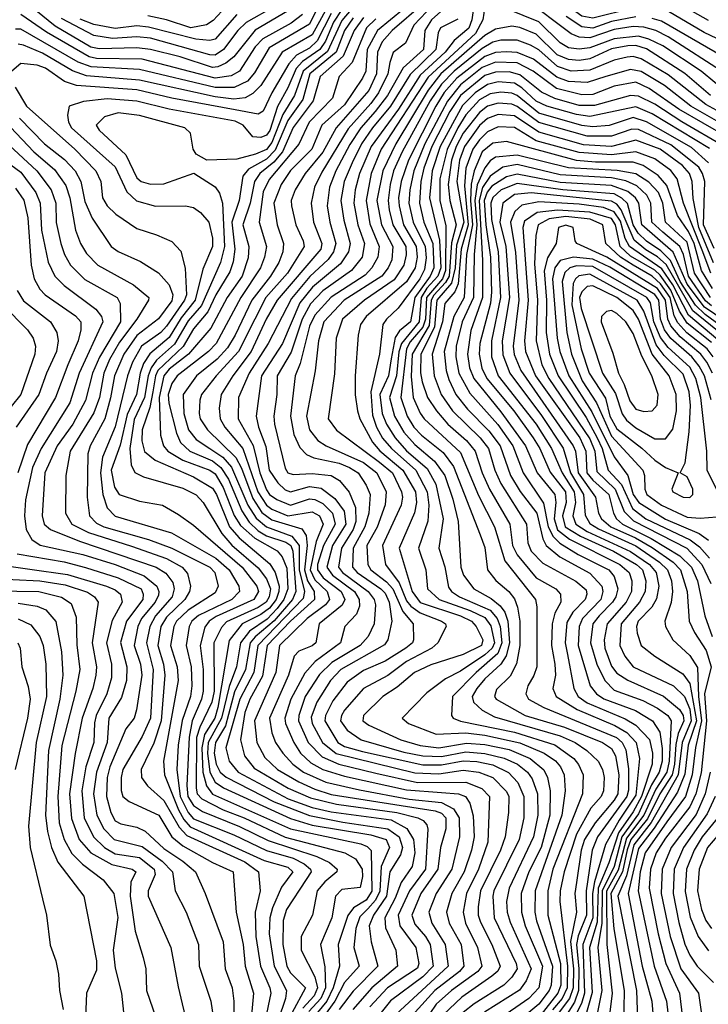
# Model space of a CAD drawing. Extents: x 501367 to 657802, y 482273 to 547541.
# Tile 363 of 656: x 611140 to 613694, y 485404 to 489056. Entities that reach past the tile are written whole.
import ezdxf

# ---------------------------------------------------------------- set-up
doc = ezdxf.new("R2010")
doc.units = 0

msp = doc.modelspace()

# ---------------------------------------------------------------- linework, layer by layer
at = {"layer": '0CON20XD'}
for points in [[(613775, 488962.6), (613678.5, 489008.5), (613545.9, 489085.9), (613499, 489099), (613415, 489098.2), (613265, 489060.9), (613225, 489069), (613188.5, 489095), (613154.1, 489135), (613144.7, 489215), (613133, 489235), (613055, 489300.5), (612975, 489318.1), (612905, 489287.3), (612855, 489254.2), (612761.9, 489155), (612724.3, 489105.7), (612667.7, 489055), (612642.5, 489015), (612637.2, 488945), (612562.3, 488877.7), (612503.8, 488775), (612458.5, 488715)], [(612300.7, 489215), (612215, 489039.4), (612065, 488950.9), (612010.9, 488859.1), (611985, 488828.3), (611935.9, 488804.1), (611865, 488803.6), (611585, 488870.7), (611405, 488880.9), (611357.9, 488897.9), (611145, 489020.1), (611125, 489021)], [(612790, 489235), (612602.4, 489035), (612570.9, 488969.1), (612525, 488934.6), (612513.1, 488896.9), (612505.3, 488855), (612470.5, 488785), (612442.6, 488745), (612359, 488651), (612260.3, 488490.3), (612234, 488435), (612220.8, 488375), (612229.5, 488305), (612261.2, 488225), (612256.5, 488205), (612095.4, 488015), (612054.9, 487945.1), (611998.2, 487825), (611931.2, 487735), (611887.8, 487665), (611880.2, 487615), (611883.8, 487575), (611901, 487545), (611967.4, 487465), (612023.8, 487305), (612055, 487254.7), (612075, 487240.3), (612135, 487215.5), (612225, 487230.3), (612251.6, 487215), (612265.4, 487185), (612239.7, 487120.3), (612217.7, 487015), (612235, 486978), (612280.5, 486935), (612289.4, 486905), (612274, 486886), (612206.2, 486835), (612104.2, 486735), (612089.9, 486635), (612011.7, 486455), (612019.7, 486375), (612049.3, 486319.3), (612096.5, 486275), (612175, 486229.3)], [(612314.9, 489165.1), (612225, 489000.1), (612113.9, 488935), (612035, 488811.6), (612005, 488781.7), (611976.4, 488766.4), (611935, 488760.9), (611865, 488769.1), (611585, 488831.8), (611387.7, 488847.7), (611336.3, 488866.3), (611225, 488931.2), (611155, 488960.8), (611135, 488964.9)], [(612404.7, 489135), (612335, 489052.3), (612281.8, 488938.2), (612191, 488865), (612159.9, 488775), (612116.5, 488703.5), (612075, 488600.4), (612055, 488574.7), (612015, 488557.2), (611945, 488538.4), (611834.4, 488534.4), (611795, 488556.7), (611784.3, 488575), (611774.2, 488635), (611752.5, 488655), (611585, 488700.1), (611505, 488710.3), (611455, 488695.2), (611424.2, 488665), (611435, 488646.5), (611534.6, 488554.6), (611575, 488469.1), (611590.4, 488455), (611625, 488446), (611675, 488447), (611786.5, 488486.5), (611865, 488436.2), (611881.8, 488411.8), (611892.4, 488375), (611900.4, 488215), (611885.6, 488155), (611814, 487996), (611765, 487938.4), (611715, 487852.3), (611647.4, 487792.6), (611627.7, 487765), (611616.4, 487735), (611603.6, 487655), (611565, 487573.1), (611549.4, 487465), (611554.1, 487404.1), (611566.8, 487376.8), (611600.1, 487360.1), (611745, 487318.3), (611795, 487293.9), (611820.2, 487265), (611889.5, 487149.5), (611927.3, 487107.3), (612025, 487022.3), (612055, 486982.1), (612070.8, 486945), (612066, 486915), (612054.2, 486895), (612025, 486875.9), (611907.6, 486822.4), (611888.3, 486801.7), (611860.5, 486745), (611861, 486565), (611852.6, 486525), (611808.2, 486431.8), (611796.6, 486393.4), (611795.3, 486205.3), (611798.6, 486185), (611815.6, 486165.6), (611895.4, 486124.6), (611973, 486095), (612125, 486024.2), (612345.5, 485965.5), (612385, 485942.9), (612410.8, 485905), (612411.8, 485878.2), (612402.7, 485837.3), (612335, 485829.4), (612311.9, 485805), (612298.1, 485725), (612255.9, 485625), (612272.2, 485542.2), (612274.6, 485465), (612257.1, 485425), (612212.3, 485377.7)], [(612612.1, 489135), (612467.1, 489015), (612429, 488945), (612424.3, 488865), (612411.2, 488838.8), (612345, 488739.8), (612261.1, 488665), (612224.3, 488575), (612145, 488496.8), (612109.7, 488445), (612083.3, 488375), (612095.4, 488295.4), (612118.9, 488225), (612115.8, 488195), (612100.9, 488155), (612070.7, 488105), (612001.4, 488015), (611939.8, 487885), (611911.2, 487838.8), (611872.8, 487797.2), (611795.9, 487735), (611747, 487665), (611749.3, 487595), (611766.7, 487535), (611795, 487498.4), (611844.9, 487464.9)], [(613756, 488856), (613545, 488991.9), (613499.5, 489015), (613455, 489027.5), (613415, 489030.6), (613345, 489018.7), (613255, 488987.8), (613215, 488990.4), (613185, 489003), (613010.9, 489135)], [(612155, 489100), (612013.4, 489016.6), (611935, 488918.5), (611905, 488894.3), (611875, 488880.5), (611855, 488878.5), (611735, 488918), (611624.9, 488945.1), (611575, 488951.3), (611435, 488947.7), (611404.3, 488954.3), (611272.1, 489032.1), (611155, 489126.9)], [(612085.6, 489105), (611979.7, 489045), (611949, 489015), (611896.7, 488945), (611865, 488924.2), (611845, 488925.1), (611625, 488986.7), (611575, 488991.8), (611485, 488986.4), (611415, 488996.7), (611295, 489059.6)], [(611906, 489104), (611857.7, 489052.3), (611832.8, 489037.2), (611775, 489025.3), (611685, 489055.5), (611615, 489070.3)], [(612636, 489114), (612521.3, 489015), (612485, 488973), (612467.4, 488935), (612463.7, 488855), (612435, 488793.4), (612313.5, 488655), (612265, 488564.5), (612198.8, 488485), (612161.6, 488425), (612147.5, 488385), (612148.5, 488365), (612164.4, 488295), (612192.1, 488235), (612194.8, 488215), (612133.5, 488115), (612053.3, 488025), (612011.9, 487945), (611952.3, 487825), (611869.4, 487735), (611814.8, 487665), (611807.8, 487645), (611805.6, 487595), (611809.6, 487575), (611836.7, 487535), (611942.3, 487432.3), (611962.8, 487392.8), (612005, 487279.5), (612038.1, 487228.1), (612075, 487200.6), (612186.7, 487166.7), (612202.1, 487142.1), (612205.9, 487105), (612197, 487015), (612208.1, 486975), (612232.1, 486935), (612233.4, 486905), (612145, 486825.3), (612058.5, 486735), (612040.6, 486620.6), (611994.2, 486535), (611975, 486486.4), (611958.9, 486385), (611974.1, 486325), (612009.4, 486279.4), (612135.6, 486205), (612219.2, 486169.2), (612315, 486145.6), (612539.3, 486115), (612616.9, 486095), (612636.7, 486085), (612649.5, 486069.5), (612654, 486054), (612645.6, 485905), (612586, 485825), (612543.9, 485735), (612550.3, 485695), (612609.7, 485615), (612619.9, 485555), (612615, 485538.3), (612504.6, 485465.4), (612438.6, 485395)], [(612827.2, 489125), (612817.3, 489055), (612805.3, 489024.7), (612751.5, 488978.5), (612718.4, 488935), (612625, 488849.4), (612545, 488723.6), (612444.2, 488585), (612399.9, 488485), (612383.9, 488425), (612379.1, 488375), (612393.7, 488295), (612419.3, 488225), (612410.2, 488175), (612370.3, 488125), (612265, 488049.5), (612218.7, 488001.3), (612187.8, 487945), (612147.4, 487822.6), (612095.2, 487735), (612093.9, 487665), (612083, 487585), (612085.5, 487555), (612125, 487392.7), (612135.1, 487375.1), (612155, 487368.3)], [(612865.3, 489105), (612857.6, 489055), (612830.7, 489005), (612655, 488842.4), (612481.3, 488575), (612443.1, 488485), (612424.7, 488385), (612438.2, 488298.2), (612473.6, 488215), (612468.6, 488175), (612446.1, 488135), (612421.3, 488108.7), (612295, 488026.7), (612235, 487960.3), (612215, 487919.3), (612180, 487780.1), (612162.3, 487735), (612144.8, 487585), (612157.2, 487517.2), (612179, 487469), (612203.5, 487443.5), (612230.5, 487430.5), (612325, 487410.7), (612363.5, 487395), (612395.2, 487375), (612425, 487329.3), (612439.4, 487295), (612434.6, 487225), (612420.1, 487175), (612376.7, 487095), (612374.6, 487025), (612392.2, 487005), (612480.1, 486945), (612495, 486929), (612509.9, 486895), (612519.8, 486825), (612505.7, 486755), (612493, 486737), (612330.7, 486645), (612292.5, 486605), (612242.2, 486525), (612221.7, 486468.3), (612225.1, 486445.1), (612263, 486375), (612314, 486334), (612605, 486262), (612695, 486258.4), (612785, 486271.9), (612842.5, 486265), (612894.7, 486244.7), (612945, 486193.7), (612953.9, 486175), (612953.4, 486115), (612940.1, 486025), (612922.9, 485975), (612849.4, 485825), (612840.4, 485765), (612840.8, 485735), (612848.8, 485708.8), (612891.5, 485625), (612922.2, 485545), (612913.2, 485526.8), (612891.6, 485508.4), (612779.6, 485430.4), (612711, 485365)], [(613819.1, 488739.1), (613667, 488865), (613525, 488958.2), (613473.7, 488983.7), (613435, 488994.5), (613345, 488985.3), (613255, 488950.8), (613215, 488946.8), (613175, 488951.6), (613145, 488969.8), (613065, 489047.9), (612949.2, 489095), (612905.4, 489125.4)], [(613695, 489052.2), (613584.3, 489114.3)], [(612295, 489078.1), (612243, 488977), (612215, 488949.5), (612166.5, 488923.5), (612138.1, 488891.9), (612075.6, 488785), (612043.5, 488716.5), (612025, 488704.7), (611938.9, 488721.1), (611705, 488764.3), (611575, 488795.5), (611351.5, 488811.5), (611306.8, 488826.8), (611235.7, 488875.7), (611205, 488886.5), (611145, 488892.7), (611111.5, 488865)], [(612188.5, 489075), (612146.9, 489043.1), (612041.4, 488985), (612013.8, 488955), (611955, 488864.8), (611925, 488848), (611865, 488838.5), (611595, 488909), (611425, 488912), (611397.9, 488917.9), (611239.9, 489009.9), (611145, 489074.9)], [(612335, 489093.5), (612303.8, 489046.2), (612273.9, 488976.1), (612253.4, 488945), (612189.5, 488900.5), (612165.4, 488874.5), (612135, 488803.5), (612095.9, 488734.1), (612068.2, 488645), (612055, 488627.1), (612035, 488618.4), (612005, 488621.2), (611968.9, 488665), (611939.2, 488679.2), (611695, 488723.3), (611575, 488753.5), (611465, 488762.7), (611377.4, 488752.6), (611324.2, 488735), (611318.3, 488701.7), (611322, 488675), (611332.3, 488655), (611495, 488510.4), (611537.4, 488417.4), (611573.7, 488383.7), (611644, 488364), (611755, 488364.7), (611785, 488358.8), (611810.8, 488340.8), (611842, 488305), (611855.1, 488245), (611855.8, 488215), (611819.4, 488130.6), (611791.5, 488015), (611739.5, 487950.5), (611695, 487876.7), (611623.3, 487816.7), (611599.6, 487780.4), (611587.3, 487745), (611574, 487665), (611539.2, 487590.8), (611512.9, 487477.1), (611480.2, 487385), (611492.2, 487322.2), (611509.1, 487295), (611585, 487270), (611670, 487255), (611729.2, 487220.8), (611785, 487180.7), (611965.1, 487025), (612019.9, 486955), (612026.2, 486935), (612008.5, 486905), (611868.4, 486841.6), (611842.8, 486825), (611827.1, 486802.9), (611809.6, 486735), (611821.2, 486645), (611820.8, 486565), (611815.1, 486535), (611779.9, 486455), (611768.4, 486395), (611760.2, 486215), (611763.5, 486175), (611785, 486140.8), (611818.6, 486118.6), (611955, 486063.3), (612061.5, 486011.5), (612242.4, 485952.4), (612289.5, 485929.5), (612317.5, 485905), (612315.9, 485895), (612271.8, 485858.2), (612243.3, 485825), (612225.7, 485735), (612184.5, 485655.5), (612184.6, 485604.6), (612235, 485505.3), (612244.9, 485465), (612232, 485435), (612190, 485390)], [(611945, 489074.6), (611865, 488983.8), (611845, 488979.1), (611793.4, 488983.4), (611618.4, 489028.4), (611575, 489032.7), (611495, 489023.6), (611415, 489038.2), (611365, 489057.9)], [(612377.5, 489062.5), (612345, 489015.5), (612313.7, 488935), (612216.2, 488855), (612189.8, 488760.2), (612135, 488681.9), (612088.1, 488571.9), (612055, 488538.7), (611988.4, 488501.6), (611967.6, 488475), (611954.1, 488385), (611927.5, 488305), (611938.4, 488205), (611932.3, 488157.7), (611920.1, 488119.9), (611867.3, 488035), (611837.7, 487972.3), (611785, 487909), (611746.2, 487843.8), (611653.2, 487755), (611643.7, 487735), (611634.3, 487675.7), (611622.6, 487617.3), (611594.9, 487534.9), (611593.6, 487493.6), (611603.8, 487453.8), (611642.4, 487422.4), (611785, 487360.1), (611855, 487318.4), (611870, 487295), (611917.8, 487175), (611954.3, 487134.3), (612067.9, 487037.9), (612088.2, 487005), (612102.1, 486955), (612101.8, 486935), (612091.2, 486905), (612067.2, 486872.8), (612035, 486849.1), (611964.8, 486815), (611917.3, 486752.7), (611875.6, 486504.4), (611863.5, 486465), (611825.8, 486404.2), (611815.3, 486355), (611819.7, 486265), (611833.6, 486213.6), (611855, 486183.7), (612145, 486055.1), (612405, 485998.9), (612429.2, 485989.2), (612443.9, 485973.9), (612446.6, 485823.4), (612425, 485789.8), (612378.3, 485761.7), (612357.3, 485732.7), (612320.9, 485625), (612326.1, 485545), (612302.4, 485465), (612278.8, 485415), (612221.3, 485345)], [(612415, 489063.5), (612380.8, 489015), (612340.2, 488919.8), (612254.4, 488845), (612229, 488755), (612155, 488656.2), (612114.8, 488565), (612083.2, 488526.8), (612031.3, 488485), (612010.9, 488455), (611994.9, 488375), (611968.4, 488295), (611989.8, 488215), (611987.4, 488172.6), (611965.4, 488105), (611909.6, 488025), (611849, 487911), (611766.1, 487815), (611695, 487759.3), (611674.9, 487735), (611657.5, 487655), (611663, 487515), (611673.7, 487475), (611689.4, 487455), (611745, 487422.6), (611845, 487385.5), (611865, 487371.9), (611895, 487320.5), (611936.3, 487216.3), (611959.3, 487179.3), (612012.2, 487132.2), (612095.3, 487085.3), (612113.2, 487063.2), (612131.4, 487021.4), (612134.6, 486945), (612119.9, 486905), (612095, 486872.1), (612058.1, 486831.9), (611992.1, 486787.9), (611959, 486745), (611944.5, 486655), (611917.6, 486582.4), (611889, 486465), (611839.7, 486375), (611836.9, 486335), (611845.4, 486265), (611865, 486228.3), (611896.1, 486206.1), (612145, 486092.5), (612225, 486068.8), (612442, 486032), (612499.6, 486015), (612511.8, 485985), (612480.5, 485915), (612476.1, 485823.9), (612459.4, 485790.6), (612431.6, 485758.4), (612402.1, 485727.9), (612386.5, 485685), (612379.7, 485615), (612399.4, 485545), (612345.2, 485484.8), (612308.5, 485415), (612250.8, 485335)], [(613425, 489065.8), (613335, 489048.6), (613265, 489024.7), (613225, 489029.3), (613167, 489067)], [(612460.7, 489059.3), (612426.1, 489025), (612373.2, 488896.8), (612325.4, 488844.6), (612300.9, 488765), (612213.5, 488675), (612175.8, 488594.2), (612065, 488463.4), (612042.8, 488417.2), (612028.1, 488305), (612055.2, 488215), (612048.8, 488175), (612033.8, 488135), (611960.4, 488025), (611869, 487855), (611840.2, 487825), (611724.1, 487735), (611705, 487705.8), (611691, 487665), (611693.6, 487633.6), (611722, 487522), (611737, 487487), (611770.9, 487455), (611855, 487419.6), (611886.8, 487395), (611915, 487350.9), (611964.1, 487234.1), (611991.5, 487191.5), (612025, 487160.3), (612055, 487141.6), (612127.8, 487117.8), (612146.4, 487105), (612153.3, 487085), (612163.8, 486935), (612151.8, 486905), (612084.3, 486825.7), (612013.1, 486766.9), (611995.2, 486745), (611977.4, 486645), (611937.4, 486562.6), (611903.3, 486436.7), (611866, 486375), (611861.3, 486335), (611868.9, 486295), (611884, 486265), (611905.8, 486245.8), (612084.2, 486154.2), (612215, 486103.8), (612338.8, 486078.9)], [(612765, 489057.2), (612700.9, 489025), (612692.5, 489007.5), (612683.1, 488945), (612588.2, 488851.8), (612515.3, 488735), (612448.3, 488655), (612407.6, 488595), (612372.9, 488525), (612343.9, 488455), (612331.1, 488385), (612342.2, 488312.2), (612365.7, 488225), (612359.7, 488195), (612329.8, 488150.2), (612226.7, 488063.3), (612179.8, 488005), (612114.9, 487855), (612036.8, 487735), (612017.3, 487585), (612025.8, 487545), (612052.8, 487472.8), (612065.1, 487385), (612098.1, 487338.1), (612125, 487312.5), (612145, 487304.6), (612215, 487324.9), (612258.1, 487318.1), (612309.3, 487279.3), (612343.3, 487233.3), (612349.2, 487185), (612300.5, 487105), (612278.8, 487025), (612300.1, 486995), (612381.3, 486935), (612399.3, 486905), (612400.1, 486879.9), (612388.8, 486851.2), (612346.1, 486805), (612330.4, 486745), (612235.9, 486675), (612197.9, 486632.1), (612146.1, 486535), (612123.4, 486465), (612125.7, 486445), (612156.5, 486375), (612182.1, 486335), (612219.4, 486299.4), (612264.2, 486275), (612345, 486250.2), (612575, 486198.9), (612705, 486189.6), (612767.5, 486185), (612792.9, 486175), (612809.4, 486149.4), (612822.3, 486102.3), (612825.1, 486025.1), (612815.7, 485975), (612788.9, 485895), (612742.3, 485815), (612723.6, 485745), (612733, 485705), (612777.4, 485625), (612787.4, 485545), (612771.5, 485525), (612679.5, 485455), (612607.3, 485375)], [(613701.7, 488775), (613606.3, 488856.3), (613465, 488947), (613425, 488959.7), (613395, 488958.4), (613335, 488947.3), (613255, 488910.2), (613215, 488904.7), (613175, 488907.8), (613132.8, 488925), (613055, 489002.5), (612995, 489026.9), (612965, 489031.4), (612905, 489020.4), (612865, 488996.8), (612702.1, 488855), (612655.1, 488794.8), (612535.7, 488595), (612487.1, 488495), (612465.3, 488385), (612481.9, 488295), (612523.9, 488215), (612520, 488165), (612507, 488135), (612483.5, 488105), (612343.8, 488015), (612268.7, 487935), (612248.2, 487865), (612236.6, 487753.4), (612204.3, 487585), (612214.7, 487534.7), (612246.4, 487495), (612276.9, 487475), (612415, 487413.3), (612464.8, 487375), (612499.6, 487305), (612495, 487256.5)], [(613520.1, 489049.9), (613485, 489060.3)], [(613775, 488903), (613520.1, 489049.9)], [(613779.5, 488689.5), (613685, 488740.7), (613545, 488851), (613445, 488910.8), (613415, 488919.3), (613393.5, 488916.5), (613345, 488905.6), (613255, 488868.1), (613185, 488864.7), (613135, 488881.7), (613065, 488943.9), (613035, 488960.9), (612985, 488980.1), (612925, 488979.6), (612895, 488972.1), (612855, 488948.6), (612752, 488865), (612705, 488816.8), (612662.7, 488755), (612558.2, 488565), (612526.9, 488495), (612514.3, 488445), (612506.5, 488385), (612510.4, 488350.4), (612523.5, 488295), (612571.7, 488215), (612573.8, 488183.8), (612565.1, 488145), (612528.7, 488091.3), (612419.5, 488015), (612337.9, 487945), (612313.8, 487875), (612307.2, 487742.8), (612284.2, 487575), (612315, 487533.3), (612474.6, 487414.6), (612522.3, 487375), (612556.3, 487305), (612559.6, 487285), (612555.2, 487255), (612485.2, 487105), (612496.5, 487035), (612546.9, 486966.9), (612575, 486900.8), (612590.2, 486880.2), (612625, 486855.5), (612704, 486825), (612718.9, 486815), (612722.3, 486805), (612690.8, 486745), (612668.3, 486725), (612574.9, 486675.1), (612505, 486623.3), (612415, 486574.8), (612345.2, 486495), (612333.2, 486475), (612330, 486455), (612355, 486420.2), (612406.7, 486385), (612565, 486339.2), (612634.9, 486325.1), (612705, 486322.4), (612795, 486339.7), (612865, 486333.9), (612936.5, 486316.5), (612986.5, 486295), (613023.8, 486265), (613040.1, 486240.1), (613060.1, 486185), (613061.5, 486105), (613046, 486025), (612954.9, 485835), (612945.9, 485785), (612948.3, 485745), (612958.7, 485708.7), (613036.6, 485535), (613018.6, 485491.4), (612994.2, 485455.8), (612864.4, 485375)], [(613785, 488646.1), (613629.4, 488735), (613531.1, 488811.1), (613445, 488863.7), (613405, 488870.7), (613314.2, 488845), (613245, 488822.4), (613175, 488825.9), (613131.9, 488841.9), (613045, 488909.8), (612985, 488934.1), (612945, 488936.7), (612905, 488934.2), (612865, 488918.7), (612761.7, 488838.3), (612714.9, 488785.1), (612683, 488735), (612581.6, 488535), (612554.5, 488455), (612545.3, 488395), (612546.9, 488365), (612563.9, 488295), (612610.7, 488215), (612614.5, 488175), (612606.5, 488135), (612575, 488083.4), (612425.5, 487954.5), (612403.6, 487925), (612395.2, 487885), (612384.4, 487734.4), (612384.8, 487664.8), (612392.6, 487605), (612401.8, 487575), (612448.4, 487488.4), (612476.4, 487456.4), (612561.6, 487385), (612608.5, 487305), (612612.1, 487265), (612603.8, 487226.2), (612547.2, 487095), (612596, 486935), (612625, 486894.3), (612775, 486844.9), (612815.2, 486825), (612832.8, 486805), (612858, 486755), (612853.3, 486735), (612785, 486701.8), (612665, 486663.2), (612604.7, 486635), (612540.4, 486579.6), (612486.5, 486545), (612415, 486475.3), (612412.2, 486455), (612435, 486438.8), (612554, 486385), (612625, 486363.3), (612695, 486354.5), (612797.1, 486372.9), (612865, 486367.5), (612955, 486348.6), (613033.2, 486315), (613083.4, 486273.4), (613097.9, 486245), (613107.8, 486195), (613106.4, 486105), (613074.4, 485985.6), (613028.1, 485895), (612999.5, 485815), (613000.5, 485745), (613014.7, 485694.7), (613078.8, 485545), (613066, 485465), (613028.9, 485425), (612911.6, 485345)], [(613765, 488620.3), (613585, 488723.9), (613475, 488800), (613425, 488823.7), (613345, 488808.9), (613265, 488778.8), (613225, 488776.4), (613131, 488801), (613044.6, 488864.6), (612985, 488895.1), (612905, 488897.6), (612855, 488878), (612775, 488814.1), (612726.5, 488753.5), (612642.9, 488595), (612601.8, 488495), (612586.8, 488425), (612583.9, 488375), (612599.7, 488305), (612644.1, 488215), (612648.1, 488171.9), (612641.1, 488128.9), (612624.1, 488095), (612544.4, 487985.6), (612500, 487945), (612487, 487925), (612475.2, 487814.8), (612442.1, 487675), (612449.2, 487589.2), (612463, 487545), (612486.2, 487503.8), (612518.6, 487465), (612609, 487385), (612651.4, 487305), (612657.6, 487255), (612653.9, 487196.1), (612619.1, 487095), (612646.5, 487015), (612653, 486945), (612696.1, 486905), (612811, 486865), (612865, 486838.2), (612887.1, 486807.1), (612900.6, 486745), (612892.4, 486725), (612865, 486699.5), (612775, 486639.1), (612719.3, 486610.7), (612650.7, 486559.3), (612558.5, 486465), (612582.1, 486445), (612685, 486405.6), (612795, 486410.3), (612865, 486402.5), (612995, 486373.6), (613085.2, 486335.2), (613126.9, 486306.9), (613145.9, 486285), (613159.5, 486255), (613162.5, 486195), (613151.1, 486105), (613052.2, 485825), (613050.5, 485745), (613056.7, 485713.3), (613115.8, 485545), (613110.7, 485475), (613103.4, 485455), (613065, 485404.2), (612982.9, 485335)], [(613753.1, 488585), (613595, 488676.9), (613495, 488742.7), (613435, 488772.3), (613405, 488774.7), (613272.1, 488737.9), (613215, 488738), (613125, 488762.9), (613075, 488787), (612995, 488851.1), (612955, 488862.1), (612905, 488861.5), (612865, 488848.4), (612775, 488774.7), (612735.6, 488715), (612669, 488585), (612639.1, 488505), (612628.2, 488455), (612623.3, 488375), (612639.4, 488305), (612672, 488225), (612675.5, 488135), (612662, 488105), (612605.1, 488025), (612589.8, 487935), (612548.9, 487901.1), (612532.6, 487877.4), (612517.9, 487797.9), (612508.5, 487735), (612476, 487665), (612484.9, 487595), (612500.8, 487555), (612532.3, 487505), (612575, 487457), (612651.6, 487391.6), (612682.9, 487332.9), (612710.7, 487205), (612695.2, 487095), (612716.9, 487026.9), (612730.6, 486950.6), (612741, 486935), (612771.1, 486915), (612885.2, 486865.2), (612911.4, 486835), (612921.6, 486805), (612928.4, 486745), (612913.3, 486705), (612832.6, 486635), (612745.2, 486545), (612741.1, 486475), (612747.3, 486465), (612775, 486454.2), (612975, 486412.9), (613125, 486366.1), (613194.9, 486314.9), (613212.8, 486292.8), (613230.2, 486255), (613227, 486185), (613117.4, 485905), (613099.1, 485825), (613098.9, 485735), (613145.9, 485555), (613146.6, 485475), (613135.6, 485445), (613069.7, 485360.3)], [(613697.7, 488577.7), (613485, 488706.4), (613425, 488732.9), (613255, 488696.8), (613205, 488704), (613094.8, 488734.8), (613055, 488753.4), (613002.6, 488802.6), (612975, 488819.7), (612915, 488825.3), (612875, 488815.8), (612828.8, 488785), (612782.1, 488738), (612699.6, 488585), (612669.6, 488495), (612660.1, 488395), (612697.4, 488237.4), (612701.9, 488135), (612690.7, 488105), (612650.1, 488059.9), (612629.4, 488025), (612621.9, 487935), (612555.9, 487855), (612546.7, 487823.3), (612537.8, 487735), (612511.1, 487655), (612530, 487585), (612564.6, 487525.4), (612605, 487479.5), (612678.6, 487418.6), (612716.3, 487365), (612746.9, 487276.9), (612766, 487195), (612775.6, 487025), (612786.6, 486995), (612824.1, 486945), (612888.7, 486908.7), (612922.3, 486882.3), (612938.7, 486858.7), (612951, 486825), (612957, 486745), (612944.3, 486695.7), (612924.6, 486665.3), (612865, 486610.6), (612835.5, 486575), (612818.8, 486545), (612823.1, 486525), (612855.1, 486495.1), (612900.5, 486470.5), (613145, 486399.8), (613199.6, 486375), (613243.9, 486345), (613285.1, 486305.1), (613301.9, 486275), (613308, 486245), (613305.2, 486195), (613296.3, 486175), (613258.4, 486131.6), (613204.7, 486035.3), (613159.4, 485895), (613144.9, 485825), (613143.6, 485785), (613171.6, 485545), (613170.6, 485465), (613152.2, 485425), (613116.2, 485383.8)], [(611123.5, 488805), (611165.8, 488735), (611344.9, 488574.9), (611422.3, 488495), (611441.6, 488455), (611448, 488395), (611465.1, 488365.1), (611496.6, 488335), (611575, 488281.2), (611647.8, 488257.7), (611705, 488232.9), (611737.6, 488197.6), (611754.4, 488134.4), (611759.2, 488035), (611751.6, 488015), (611685, 487918.9), (611663.3, 487895), (611592.7, 487845), (611558.8, 487785), (611539.6, 487735), (611495, 487545.4), (611447.3, 487432.7), (611439.8, 487375), (611448.7, 487295), (611465, 487245.3), (611494.9, 487214.9), (611702.8, 487152.8), (611868.3, 487058.3), (611917.6, 487015), (611952.8, 486955), (611955.6, 486935), (611927.6, 486905), (611803.7, 486846.3), (611778.7, 486825), (611768.4, 486805), (611757.6, 486735), (611776.8, 486655), (611778.9, 486585), (611773.8, 486545), (611743.1, 486456.9), (611728.4, 486365), (611722.9, 486275), (611734.9, 486175.1), (611765, 486114.9), (611785, 486092.1), (611935, 486031.9), (612055, 485974.5), (612155, 485946), (612195.4, 485925.4), (612219.2, 485905), (612221.3, 485895), (612203.2, 485866.8), (612129.6, 485755), (612117.4, 485715), (612116.5, 485625), (612131, 485545), (612145, 485520.8), (612199.8, 485465), (612149.4, 485370.6)], [(613694.6, 488524.6), (613631.5, 488581.5), (613465, 488676.7), (613415, 488692.6), (613326.7, 488663.3), (613265, 488657.7), (613225, 488662.9), (613065, 488709.6), (612985, 488774.5), (612965, 488782.9), (612925, 488786.9), (612885, 488780.5), (612845, 488758.1), (612795, 488703), (612765, 488655), (612725.3, 488574.7), (612697.7, 488465), (612698.3, 488385), (612721, 488291), (612718.7, 488125), (612707.9, 488095), (612649.1, 488025), (612644.6, 487945), (612634.7, 487915.3), (612588.9, 487861.1), (612574.4, 487835), (612553.6, 487655), (612576.6, 487585), (612602.3, 487545), (612630, 487515), (612710.1, 487450.1), (612748.7, 487398.7), (612848.4, 487145), (612865, 487097.5), (612874.8, 487015), (612905.4, 486975.4), (612954.2, 486935), (612975, 486908), (612986.8, 486876.8), (612994.9, 486825), (612994.9, 486735.1), (612983.1, 486666.9), (612958.7, 486621.3), (612909, 486571), (612901.1, 486545), (612906.9, 486535), (613015.2, 486474.8), (613161.1, 486431.1), (613301.2, 486375), (613335, 486352.9), (613350, 486325), (613361.6, 486255), (613358.4, 486185), (613345, 486160.4), (613273.7, 486076.3), (613234.7, 486015), (613222, 485975), (613205.1, 485855.2), (613199.4, 485815), (613205.1, 485745), (613183.2, 485636.8), (613193.5, 485535), (613192.9, 485465), (613179.1, 485425), (613133.7, 485365)], [(613715, 488207.4), (613676.4, 488295), (613680.5, 488455), (613672.7, 488485), (613658.6, 488508.6), (613555, 488591.8), (613435, 488648.2), (613410.5, 488649.5), (613335, 488624.1), (613245, 488624.2), (613065, 488674.6), (612985, 488734.3), (612965, 488742.9), (612915, 488746.5), (612875, 488735.1), (612845, 488712), (612785, 488634.3), (612758.5, 488585), (612741.9, 488535), (612729.7, 488445), (612735.8, 488385), (612758.9, 488295), (612741.4, 488228.6), (612732.5, 488105), (612719.6, 488080.4), (612675.5, 488034.5), (612665.7, 488015), (612658.3, 487921.7), (612595.4, 487815), (612591.9, 487731.9), (612599.8, 487655), (612625, 487595.9), (612640.2, 487575), (612775, 487450.8), (612841.4, 487291.4), (612901.5, 487175), (612938.8, 487048.8), (613052.9, 486905), (613057.4, 486877.4), (613057.4, 486655), (613047.2, 486622.8), (613024.6, 486584.6), (613016.9, 486555), (613026.5, 486535), (613084.1, 486504.1), (613353.9, 486393.9), (613373.8, 486375), (613387.8, 486347.7), (613397.4, 486277.4), (613397.7, 486197.7), (613391.3, 486175), (613283.3, 486025), (613262.8, 485975), (613240.4, 485825), (613242.3, 485735), (613211.8, 485658.2), (613205.5, 485625), (613213.4, 485535), (613212.6, 485455), (613198, 485412), (613148.9, 485335)], [(612458.5, 488715), (612404.8, 488655.2), (612365, 488592.8), (612312.5, 488495), (612289.1, 488435), (612280.3, 488365), (612289.9, 488305), (612312.6, 488225), (612304.6, 488195), (612284.3, 488165.7), (612216.7, 488103.3), (612148.5, 488021.5), (612062.3, 487855), (611991, 487745), (611951.6, 487655), (611950.5, 487575), (612006.2, 487476.2), (612030.7, 487375), (612055, 487312), (612066.8, 487295), (612093.5, 487276.5), (612145, 487255.1), (612215, 487278), (612235, 487275.9), (612265, 487260.7), (612299.9, 487225), (612309.7, 487185), (612267.3, 487105), (612245.2, 487035), (612245.1, 487015), (612265.8, 486985), (612332.6, 486935), (612346.2, 486905), (612336.2, 486883.8), (612251.3, 486815), (612238.8, 486745), (612225, 486733.6), (612175.9, 486714.1), (612158.2, 486695), (612136.8, 486625), (612066.8, 486465), (612075, 486411.1), (612089.1, 486375), (612115.8, 486335.8), (612153.7, 486295), (612193.3, 486265), (612275, 486228), (612400.4, 486199.6), (612585, 486164.8), (612705, 486152.5), (612748.5, 486128.5), (612770.2, 486095), (612770.7, 486025), (612742.8, 485905), (612684.6, 485815), (612657.2, 485745), (612669, 485705), (612718.2, 485625), (612728.6, 485545), (612534.6, 485365.4)], [(613713.4, 488153.5), (613658.5, 488285), (613637.5, 488392.5), (613633.4, 488455), (613623.5, 488485), (613597.8, 488515), (613515.2, 488575), (613425, 488608.4), (613335, 488585.1), (613231.6, 488591.6), (613065, 488638.5), (612975, 488699.3), (612915, 488703.8), (612875, 488689.2), (612845, 488663.3), (612789.5, 488585), (612771.6, 488535), (612761, 488455), (612787.4, 488305), (612759.9, 488219.9), (612754.8, 488135.2)], [(611140.1, 488690.1), (611233, 488595), (611307.2, 488537.2), (611346.6, 488495), (611367.7, 488455), (611381.5, 488381.5), (611409.3, 488319.3), (611480, 488215), (611505, 488195.9), (611588.7, 488158.7), (611655, 488117.2), (611695, 488072), (611708.8, 488035), (611705, 488013.5), (611655, 487946), (611575, 487883.8), (611526.9, 487815), (611491.4, 487735), (611477.2, 487652.8), (611455.6, 487575), (611402, 487475), (611393.2, 487445), (611390.2, 487285), (611398.9, 487215), (611425, 487187.9), (611452.7, 487175), (611618.1, 487128.1), (611705, 487095.6), (611845, 487024.8), (611863.6, 487005), (611876, 486955), (611865, 486930.4), (611765, 486866), (611722.4, 486825), (611712.5, 486805), (611700.1, 486735), (611724.3, 486655), (611728.1, 486605), (611673.4, 486305), (611677.7, 486255), (611729.1, 486125), (611749, 486089), (611772.3, 486062.3), (612047.1, 485937.1), (612135, 485912.4), (612153, 485895), (612111.8, 485838.2), (612078.2, 485761.8), (612067.9, 485725), (612065.1, 485664.9), (612084, 485545), (612129.6, 485455), (612126, 485425), (612099.2, 485345)], [(611106.5, 488656.5), (611192.3, 488565), (611269.9, 488499.9), (611311.3, 488441.3), (611326.7, 488395), (611347.9, 488275), (611366.5, 488225), (611388.8, 488188.8), (611430.4, 488145), (611562.3, 488072.3), (611618.7, 488025), (611617.8, 488015), (611575.2, 487945), (611510.5, 487859.5), (611473.4, 487795), (611452.5, 487745), (611436.3, 487655), (611415, 487597.6), (611327.7, 487455), (611311, 487365), (611310.2, 487225), (611333.8, 487185), (611395, 487153.2), (611555, 487102.9), (611685, 487056.7), (611743.1, 487025), (611762.2, 487002.2), (611773.4, 486955), (611769.8, 486935), (611752.2, 486905), (611685, 486840.3), (611664, 486805), (611652.4, 486735), (611673.3, 486665), (611678.1, 486625), (611664.6, 486455.4), (611638.2, 486371.8), (611590.6, 486275), (611592.5, 486245), (611614.5, 486214.5), (611675, 486159.1), (611731.2, 486061.2), (611760.5, 486030.5), (611975, 485932.4), (612025.6, 485895.6), (612032, 485825), (612014.2, 485745), (612015.8, 485655.8), (612033.5, 485545), (612068.5, 485465), (612071.6, 485445), (612050.4, 485345)], [(613703.2, 488115), (613670.6, 488200.6), (613602.3, 488375), (613578.9, 488465), (613555, 488496.9), (613495, 488539.8), (613425, 488565.9), (613335, 488554.4), (613215, 488562.6), (613055, 488606), (612975, 488655.6), (612915, 488658.1), (612875, 488640), (612845, 488610.5), (612820.6, 488575), (612795.3, 488505), (612790.3, 488439.7), (612803.9, 488295), (612776.9, 488205), (612765.9, 488075.9), (612753.9, 488046.1), (612717.1, 488002.9), (612708, 487935), (612670.2, 487815), (612677.2, 487735), (612703.8, 487665), (612745.1, 487605), (612848.1, 487505), (612878.4, 487465), (612901.9, 487385), (612925, 487335.2), (613020, 487185), (613025.2, 487114.8), (613037.1, 487085), (613079.6, 487039.6), (613202.7, 486972.7), (613240.5, 486940.5), (613243.2, 486925), (613237, 486905), (613191.5, 486858.5), (613169.5, 486820.5), (613163.4, 486745), (613171.6, 486701.6), (613195.1, 486575.1), (613211.6, 486545), (613245, 486522.3), (613385, 486462.4), (613425, 486439.3), (613476.3, 486386.3), (613487.2, 486335), (613485.3, 486295), (613446.2, 486175), (613415, 486117.4), (613360.5, 486039.4), (613325, 485928.1), (613285.2, 485834.8), (613281.1, 485708.9), (613252.9, 485615), (613262.6, 485447.4), (613222.9, 485302.9)], [(611085.1, 488605.1), (611203.9, 488495), (611256.7, 488425), (611274.8, 488375.2), (611275.9, 488304.1), (611293, 488225), (611306.3, 488185), (611328.7, 488145), (611382, 488092), (611502, 488025), (611513.4, 488003.4), (611514, 487935), (611436.1, 487803.9), (611410.9, 487745), (611385, 487642.9), (611338.1, 487555), (611279.7, 487475), (611233.4, 487375), (611223.3, 487215), (611231.7, 487185), (611254.7, 487165), (611361.8, 487121.8), (611646.5, 487025), (611682.9, 487002.9), (611707.8, 486967.8), (611713.8, 486945), (611705.9, 486915), (611643.8, 486845), (611622.8, 486805), (611610.8, 486745), (611634.9, 486645), (611625.1, 486465), (611595, 486396.8), (611523.5, 486275), (611516.6, 486245), (611516.7, 486196.7), (611523.5, 486175), (611546, 486156), (611657, 486105), (611704.8, 486025), (611745, 485991.2), (611855, 485929.7), (611932.1, 485895), (611943.2, 485745), (611969.4, 485625), (611976.1, 485545), (612006.8, 485445), (611990.4, 485255)], [(613708.9, 488058.9), (613668, 488125), (613641.5, 488225), (613619.9, 488269.9), (613579.5, 488329.5), (613540.5, 488440.5), (613508.3, 488478.3), (613452.4, 488515), (613415, 488527.1), (613275, 488526.8), (613205, 488533.3), (612945, 488603.3), (612895, 488597.3), (612855, 488565.2), (612825.1, 488495), (612814.2, 488445.8), (612811.5, 488385), (612820, 488295), (612797.6, 488185), (612788.2, 488025), (612750.7, 487955), (612714, 487825), (612721.4, 487755), (612731.2, 487721.2), (612757.6, 487665), (612800.7, 487610.7), (612880.4, 487530.4), (612921.5, 487475), (612960.5, 487365), (612996.1, 487306.1), (613057.8, 487225), (613080.5, 487130.5), (613092.5, 487105), (613143.5, 487063.5), (613255, 487003.2), (613298.5, 486955), (613303.2, 486935), (613295.1, 486905), (613227.8, 486835), (613214.6, 486805), (613211, 486735), (613255.5, 486585), (613279.2, 486555), (613306.2, 486536.2), (613423.2, 486493.2), (613486.9, 486455), (613513.7, 486413.7), (613522.8, 486352.8), (613522.6, 486305), (613511.9, 486265), (613482.6, 486217.4), (613435, 486109.8), (613373.5, 486025), (613345, 485914.9), (613300, 485825), (613299.4, 485705), (613284.1, 485615), (613299.4, 485455), (613273.6, 485325)], [(611055.7, 488555), (611145, 488489.7), (611200.9, 488415), (611216.6, 488375), (611221.8, 488275), (611246.6, 488156.5), (611270.9, 488105), (611305, 488069.8), (611422.5, 487982.5), (611444.4, 487955), (611449, 487935), (611361.4, 487745), (611326, 487635), (611220.1, 487465), (611187.7, 487395), (611161.9, 487275), (611158.9, 487215), (611164.4, 487165), (611185, 487127.8), (611217, 487107), (611375, 487072.4), (611495, 487034.9), (611602.4, 486992.4), (611648.8, 486955), (611656.9, 486935), (611655, 486921.1), (611643.2, 486895), (611592.6, 486835), (611578.4, 486805), (611565.4, 486735), (611588.8, 486665), (611592.8, 486625), (611573.8, 486496.2), (611565.3, 486465), (611534.2, 486425.8), (611475.1, 486285), (611465.3, 486245), (611461.8, 486175), (611477.8, 486115), (611495, 486084.4), (611515, 486072.9), (611575, 486060.3), (611605.9, 486045.9), (611675, 485981.4), (611745.3, 485935.3), (611791.9, 485895), (611828.1, 485815), (611895.2, 485635.2), (611901.9, 485535), (611928.3, 485465), (611934.8, 485415), (611932.2, 485245)], [(613701.4, 488025), (613643, 488115), (613615, 488230.4), (613535.4, 488305), (613524.9, 488375), (613508.5, 488415), (613473.5, 488453.5), (613425, 488484.3), (613355.9, 488495.9), (613175, 488506.1), (612985, 488552.8), (612905, 488545.9), (612885, 488531.9), (612865, 488506.6), (612836.7, 488443.3), (612828.5, 488385), (612835.5, 488294.5), (612825.5, 488185), (612822.9, 488025), (612781.6, 487935), (612758.6, 487845), (612757.7, 487805), (612768.4, 487745), (612809.9, 487669.9), (612913.8, 487553.8), (612968.9, 487475), (613007.5, 487375), (613082.2, 487262.3), (613100.5, 487175), (613118.3, 487138.3), (613143.8, 487113.8), (613211.7, 487071.7), (613325, 487015.1), (613345, 486990.8), (613358.2, 486945), (613350.6, 486915), (613339.1, 486895), (613289.2, 486845), (613266.2, 486815), (613256.8, 486745), (613280.6, 486665), (613309.5, 486605), (613345, 486569.5), (613450.8, 486530.8), (613505, 486502.6), (613543.3, 486475), (613555.9, 486455), (613548.6, 486305), (613539.7, 486265), (613498.6, 486201.4), (613454.5, 486105), (613390.3, 486019.7), (613359, 485901), (613316.8, 485823.2), (613317.7, 485625), (613337.8, 485445), (613323.7, 485335)], [(613705, 487994.6), (613683.4, 488013.4), (613619.9, 488105), (613601.6, 488185), (613588, 488215), (613525, 488267.1), (613484, 488305), (613481.2, 488375), (613466.1, 488405), (613429, 488439), (613387.6, 488457.6), (613335, 488469.5), (613145, 488480.2), (612985, 488518.1), (612931.8, 488508.2), (612884.7, 488475.3), (612856.3, 488433.7), (612844.7, 488385), (612856, 488164), (612856.6, 488025), (612812.8, 487902.8), (612800.9, 487815), (612808.5, 487765), (612824.2, 487725), (612925, 487601.7), (613016.1, 487475), (613059, 487375), (613124.5, 487295), (613127.9, 487265), (613121.9, 487205), (613135, 487163.6), (613179.1, 487129.1), (613365.2, 487035), (613400.3, 487005), (613410.4, 486975), (613408.7, 486935), (613388.7, 486895), (613318.9, 486815), (613307.2, 486755), (613309.9, 486725), (613335, 486657.5), (613355, 486632.5), (613395.7, 486605.7), (613527.2, 486547.2), (613586.7, 486496.7), (613600.7, 486475), (613603, 486455), (613581.7, 486408.3), (613573, 486367), (613568.7, 486295), (613559.3, 486255), (613513.5, 486185), (613468.3, 486091.7), (613407, 486015), (613392.8, 485977.2), (613375.3, 485894.7), (613332.5, 485815), (613343.4, 485683.4), (613381.9, 485455), (613378.6, 485255)], [(613798.9, 487908.9), (613680, 487990), (613614.9, 488075.1), (613563.9, 488193.9), (613447.4, 488295), (613435.6, 488375.6), (613423.3, 488395), (613395, 488418.2), (613335, 488441.2), (613145, 488452), (612985, 488483.3), (612945, 488473.3), (612891.4, 488438.6), (612874.4, 488415.6), (612863.3, 488385), (612869.1, 488295), (612886.3, 488175), (612890.3, 488045), (612886.2, 488003.8), (612846.4, 487855), (612844.3, 487815), (612853.7, 487763.7), (612872.4, 487725), (612972.2, 487605), (613044.6, 487505), (613069.2, 487465), (613107.5, 487377.5), (613164, 487305), (613166.9, 487265), (613152.6, 487215), (613163.4, 487175), (613219.9, 487139.9), (613341.8, 487085), (613427.2, 487035), (613449.6, 487015), (613461.8, 486975), (613459.5, 486935), (613438.9, 486895), (613371, 486815), (613365.2, 486735), (613384, 486695), (613415.6, 486655.6), (613564.9, 486584.9), (613605.2, 486545.2), (613625, 486498.3), (613630.7, 486455), (613597.4, 486375), (613582.6, 486255), (613482.2, 486077.8), (613417.2, 485995), (613389.9, 485880.1), (613358.2, 485805), (613427.3, 485455), (613434.2, 485275)], [(613774.3, 487894.3), (613682, 487962), (613646.3, 487996.3), (613590, 488085), (613553, 488163), (613518.2, 488198.2), (613464.6, 488234.6), (613434.2, 488264.2), (613415.2, 488295), (613393.7, 488373.7), (613373.7, 488393.7), (613345, 488409.5), (613154.9, 488424.9), (612985, 488447.8), (612926.2, 488425), (612895, 488395.7), (612887.6, 488375), (612889.6, 488315), (612914.6, 488195), (612923.1, 488025), (612889.6, 487865), (612889.9, 487805), (612914.9, 487735), (613055.3, 487555), (613112.3, 487465), (613151.6, 487375), (613195.9, 487305), (613201, 487265), (613191.6, 487215), (613203, 487185), (613245, 487157.5), (613405, 487082.8), (613476.3, 487035), (613500.9, 487005), (613510, 486955), (613502.1, 486907.9), (613483.8, 486876.2), (613434, 486825), (613427.3, 486805), (613430.6, 486780.6), (613445, 486734.1), (613494.9, 486694.9), (613599.4, 486629.4), (613625, 486593.7), (613649.9, 486455), (613619.4, 486365), (613607.1, 486257.1), (613579.5, 486190.5), (613493.3, 486056.7), (613435, 485981.6), (613396.2, 485815), (613448.9, 485545), (613484.9, 485415), (613497.2, 485265)], [(611125, 488430.4), (611156.3, 488386.3), (611170.4, 488320.4), (611183, 488145), (611194.1, 488094.1), (611215, 488056.6), (611235, 488035.3), (611347.7, 487957.7), (611367.6, 487935), (611367.7, 487905), (611357.6, 487865), (611319.1, 487775), (611273.8, 487655), (611169.6, 487480.4), (611133.3, 487375)], [(613747.1, 487885), (613636.1, 487976.1), (613537.1, 488147.1), (613505, 488176.3), (613462, 488202), (613418.3, 488238.3), (613371, 488351), (613355, 488370.9), (613335, 488382.6), (613037.1, 488412.9), (612975, 488407.4), (612931.5, 488375), (612921.1, 488305), (612943.6, 488215), (612956.8, 488025), (612929.9, 487865), (612932.2, 487812.2), (612958.1, 487745), (613075, 487587.1), (613155, 487466.3), (613183.3, 487375), (613230.4, 487295), (613237.4, 487217.4), (613255, 487186.7), (613286.7, 487166.7), (613425, 487103.8), (613513.1, 487043.1), (613542.7, 487015), (613556.8, 486975), (613560.8, 486935), (613556.4, 486893.6), (613532.8, 486825), (613535.3, 486805), (613562.2, 486755), (613625, 486697.3), (613653.4, 486653.4), (613657.2, 486545), (613668.7, 486455), (613646, 486356), (613634.5, 486255), (613608.8, 486175), (613540, 486080), (613459.6, 485965), (613440.7, 485895), (613433.9, 485825), (613492.7, 485545), (613538.3, 485415), (613555.7, 485265)], [(613728.8, 487868.8), (613620.4, 487960.4), (613561.9, 488071.9), (613521.8, 488131.8), (613401.4, 488215), (613385, 488244.4), (613367.9, 488307.9), (613345, 488343), (613305, 488358.8), (613215, 488371.4), (613065, 488379.9), (613002.8, 488367.2), (612975.9, 488344.1), (612960.5, 488305), (612978.3, 488191.7), (612991.2, 488015), (612970.3, 487845), (612974.3, 487814.3), (612998.6, 487755), (613192.7, 487475), (613201.1, 487455), (613211.6, 487375), (613275.1, 487285), (613287.1, 487225), (613297.5, 487205), (613332.3, 487175), (613423.6, 487133.6), (613485, 487098), (613563.2, 487043.2), (613590.4, 487015), (613615.1, 486935), (613623, 486825), (613642.3, 486782.3), (613685.8, 486715.8), (613704, 486655), (613679.1, 486555), (613687.6, 486455), (613667.9, 486262.1), (613648, 486185), (613625, 486136.2), (613535, 486020), (613500.3, 485965), (613479.1, 485905), (613475.1, 485835.1), (613507.6, 485665), (613535.8, 485555), (613586.7, 485445), (613601.9, 485321.9)], [(613705, 487858.1), (613615, 487929.7), (613586.5, 487975), (613555, 488053), (613515, 488108.3), (613495, 488126.5), (613405, 488178.5), (613366.8, 488215), (613350.2, 488295), (613335, 488317.8), (613255, 488341.6), (613135, 488349.6), (613059.5, 488340.5), (613012.1, 488307.9), (613006.1, 488285), (613026.3, 488015), (613012.6, 487865), (613015.6, 487825), (613053.3, 487735), (613217, 487505), (613239.2, 487455), (613243.4, 487375), (613265, 487347.3), (613324.6, 487295), (613342, 487225), (613353.6, 487205), (613375.7, 487185), (613481.5, 487131.5), (613587.7, 487067.7), (613631.3, 487025), (613654.2, 486975), (613681, 486845), (613707.5, 486767.5)], [(613712.4, 487805), (613689.4, 487835), (613614.5, 487894.5), (613580.9, 487930.9), (613567.7, 487957.7), (613551.8, 488025), (613516.5, 488076.5), (613485, 488104.6), (613415, 488145), (613368.4, 488175), (613314.4, 488225), (613303.2, 488295), (613255.3, 488315.3), (613165.4, 488325.4), (613103.1, 488316.9), (613062.8, 488295), (613053.7, 488255), (613049.8, 488150.2), (613060.7, 488015), (613055.5, 487865), (613077, 487775), (613102, 487725), (613255, 487500.8), (613272.7, 487455), (613280.4, 487380.4), (613349, 487315), (613381.2, 487231.2), (613416.8, 487196.8), (613614.5, 487095), (613670.2, 487035), (613702.9, 486965)], [(613709.5, 487745), (613688.8, 487785), (613666, 487815), (613590, 487880), (613555, 487920.4), (613543.4, 487945), (613535.5, 488015), (613505, 488058.9), (613317, 488175), (613206.5, 488225), (613199.5, 488235), (613193.1, 488285), (613165, 488293.4), (613138.5, 488285), (613129.7, 488225), (613097, 488173), (613085.6, 488124.4), (613093.4, 488015), (613093, 487895), (613104.5, 487815), (613137.3, 487735), (613240.5, 487580.5), (613282.1, 487505), (613300.2, 487465), (613322.8, 487385), (613371.6, 487331.6), (613412.3, 487242.3), (613462.7, 487205), (613626.3, 487126.3), (613661, 487101), (613698, 487058)], [(613704.7, 487645.3), (613680, 487735), (613660.4, 487770.4), (613632.7, 487805), (613555, 487873.8), (613531.9, 487905), (613516.2, 487945), (613510.2, 488015), (613495, 488037), (613328.2, 488138.2), (613265, 488167.4), (613194.5, 488175.5), (613145, 488162.6), (613124.2, 488135.7), (613116.6, 488095), (613133, 487875), (613143.1, 487825), (613176.1, 487735), (613261.7, 487601.7), (613345, 487434.3), (613395.1, 487365), (613415.6, 487295), (613436, 487265), (613535, 487203.1), (613660.2, 487150.2), (613695, 487125.6)], [(612754.8, 488135.2), (612742, 488078), (612686.7, 488015), (612678.1, 487915), (612627.9, 487815), (612626.2, 487746.2), (612632.6, 487712.6), (612652.6, 487655), (612686.1, 487605), (612728.5, 487555), (612797, 487495), (612829.9, 487455), (612855.6, 487375), (612882.4, 487315), (612958.2, 487185), (612968, 487105), (612985, 487071.1), (613055, 486985.9), (613127.8, 486945), (613145.8, 486925), (613147.4, 486895), (613125.1, 486854.9), (613114.6, 486815), (613111.9, 486735), (613125.2, 486664.8), (613127.4, 486625), (613117.9, 486575), (613129.5, 486545), (613207.5, 486497.5), (613347.5, 486437.5), (613391.6, 486411.5), (613426.5, 486375), (613438.5, 486315), (613425, 486179.5), (613363, 486087), (613313, 485997), (613272, 485858), (613264.6, 485815), (613265, 485725), (613228.6, 485625), (613234.6, 485445.4), (613223, 485406.9), (613186.1, 485335)], [(613728.5, 487305), (613689.7, 487385), (613688.1, 487455), (613666, 487654), (613647.9, 487725), (613625, 487767.4), (613545, 487840), (613516.9, 487876.9), (613492.3, 487935), (613479.7, 488005), (613466.4, 488025), (613265, 488140.2), (613205, 488142.6), (613180.9, 488135), (613161.6, 488118.4), (613151.8, 488085), (613169.5, 487895), (613186.4, 487815), (613226.6, 487716.6), (613278.9, 487635), (613335, 487511.6), (613450.4, 487385), (613457, 487365), (613458.2, 487315), (613466.2, 487295), (613520, 487255), (613615, 487211), (613663, 487207)], [(613625, 487284.1), (613635.9, 487295), (613635.8, 487315), (613615, 487360), (613590, 487375), (613607.4, 487412.6), (613623, 487527), (613627.9, 487625), (613623.2, 487675), (613600.5, 487740.5), (613529.8, 487809.8), (613500, 487850), (613454.7, 487974.7), (613430.1, 488015), (613255, 488112.2), (613213.8, 488106.2), (613200.9, 488095), (613193.3, 488076.7), (613188.2, 487998.2), (613222.9, 487835), (613252.5, 487745), (613312.2, 487652.2), (613328.8, 487585), (613355, 487538.8), (613447.1, 487467.1), (613495, 487421.9), (613535, 487394.7), (613582.5, 487375), (613558.6, 487315), (613561.9, 487305), (613600.8, 487285), (613625, 487284.1)], [(611131.7, 488051.7), (611155, 488012.4), (611255.3, 487935), (611278.1, 487895), (611283, 487865), (611276.4, 487825), (611239.3, 487745), (611211.5, 487665), (611127.6, 487545)], [(613535, 487500.8), (613562.8, 487537.2), (613575.4, 487604.6), (613574, 487665), (613548.4, 487735), (613485.1, 487815), (613435.2, 487945.2), (613415, 487976.6), (613354.8, 488025), (613265, 488068.4), (613245, 488066), (613225, 488046.5), (613216.4, 488025), (613222.5, 487985), (613301.6, 487745), (613349.2, 487669.2), (613373.9, 487593.9), (613390.3, 487570.3), (613425, 487541.6), (613495, 487501.6), (613535, 487500.8)], [(611078.2, 487998.2), (611169.2, 487905), (611190, 487875), (611199, 487845), (611197.2, 487815), (611144.5, 487665), (611073.5, 487576.5)], [(613455, 487602.4), (613485, 487604.6), (613503.9, 487626.1), (613507.5, 487665), (613484.8, 487735), (613447.3, 487807.3), (613415, 487891.5), (613388.1, 487935), (613355, 487966.5), (613335, 487977), (613316.3, 487973.7), (613298.1, 487955), (613296, 487935), (613339.3, 487819.3), (613360.2, 487745), (613382.3, 487702.3), (613402.3, 487642.3), (613425, 487610.8), (613455, 487602.4)], [(611844.9, 487464.9), (611893.1, 487433.1), (611926, 487396), (611986.8, 487255), (612017.1, 487207.1), (612055, 487174.6), (612150, 487140), (612177.1, 487105), (612177.3, 487015), (612195.9, 486935), (612191.6, 486908.4), (612022.9, 486735), (612008.4, 486635), (611956.4, 486535), (611905.4, 486355), (611917.3, 486305), (611950.9, 486265), (612135.6, 486165.6), (612225, 486134.1), (612295, 486118.2), (612517.5, 486087.5), (612576.1, 486056.1), (612600.6, 486015), (612605.6, 485965), (612595.5, 485915), (612555, 485855.8), (612532.6, 485797.4), (612494.6, 485724.6), (612496.9, 485686.9), (612535.2, 485605), (612541.7, 485545), (612445.7, 485465), (612376, 485385)], [(612155, 487368.3), (612225, 487372.7), (612294.9, 487364.9), (612326.8, 487346.8), (612362.7, 487302.7), (612386.2, 487246.2), (612387.4, 487195), (612376.8, 487165), (612333.2, 487095), (612322.2, 487025), (612336.9, 487005), (612432.2, 486935), (612455.4, 486905), (612460, 486885), (612455.2, 486815), (612432.6, 486767.4), (612402.4, 486735), (612298.2, 486671.8), (612252.4, 486627.6), (612199.4, 486545), (612175.1, 486475), (612173.9, 486455), (612210.5, 486375), (612262.1, 486322.1), (612323.9, 486293.9), (612461.2, 486261.2), (612615, 486226.4), (612795, 486227.5), (612853.7, 486203.7), (612882.4, 486175), (612876.5, 486005), (612841.6, 485905), (612797.4, 485815), (612784.6, 485745), (612793.4, 485705), (612838.1, 485615), (612853.5, 485545), (612838.6, 485525), (612741.5, 485455), (612685.2, 485404.8), (612637.6, 485335)], [(612495, 487256.5), (612465.9, 487174.1), (612428.1, 487105), (612431.9, 487035), (612442.8, 487015), (612500.7, 486970.7), (612524.3, 486944.3), (612560.6, 486860.6), (612599.3, 486815), (612600.3, 486755), (612597.2, 486745), (612572.4, 486725), (612495, 486676.3), (612415, 486642.2), (612355, 486598.3), (612301, 486529), (612274.6, 486475), (612272.5, 486455), (612320.3, 486375), (612345, 486360.2), (612411.3, 486341.3), (612635, 486292.3), (612705, 486291.7), (612785, 486307.2), (612835, 486304.4), (612895, 486292.5), (612953.3, 486263.3), (612987, 486227), (613009.5, 486175), (613009.2, 486095), (612992.8, 486015), (612899, 485825), (612895.1, 485805), (612899.5, 485725), (612981.9, 485555), (612985.4, 485535), (612965.7, 485504.3), (612935.7, 485475), (612825, 485406), (612785, 485372.9)], [(613663, 487207), (613725, 487211.9)], [(611130.5, 487075), (611305, 487044.7), (611385, 487023.3), (611505, 486985.1), (611590.3, 486945), (611598.7, 486925), (611597, 486905), (611536.2, 486825), (611514.7, 486745.3), (611537.4, 486655), (611536.9, 486605), (611518.4, 486541.6), (611471, 486465), (611464.9, 486375), (611425.7, 486265), (611414.4, 486185), (611425.9, 486105), (611453, 486055), (611490.8, 486015), (611595, 485988.9), (611669, 485935), (611706.7, 485895), (611716.9, 485825), (611757.8, 485745), (611803.3, 485625), (611805.8, 485545), (611849.5, 485415), (611895, 485108.8)], [(611037, 487037), (611318.1, 486998.1), (611462.2, 486955), (611495, 486941.4), (611513.8, 486925), (611520.2, 486895), (611483.2, 486826.8), (611462.5, 486745), (611480.9, 486665), (611481.3, 486615), (611463.1, 486555), (611424.4, 486475), (611417.9, 486447.9), (611414.9, 486375), (611385.8, 486285), (611370.7, 486195), (611379.9, 486095), (611413.9, 486025), (611454.8, 485984.8), (611495, 485962.1), (611585, 485948.9), (611638.9, 485905), (611642.3, 485885), (611617, 485825), (611617.1, 485805), (611701.4, 485615), (611728.5, 485468.5), (611794.7, 485185)], [(611013.8, 486983.8), (611215, 486974.5), (611309.6, 486959.6), (611391.9, 486931.9), (611417.5, 486915), (611431.7, 486895), (611409.7, 486745), (611424.8, 486655.2), (611423.3, 486625), (611411.8, 486575), (611371.9, 486465), (611345.6, 486334.4), (611325.5, 486185), (611332.5, 486092.5), (611360.7, 486015), (611404.1, 485965), (611481.8, 485921.8), (611557.1, 485905), (611570.8, 485895), (611553.1, 485856.9), (611549.9, 485805), (611569, 485675), (611598, 485578)], [(610965, 486939.2), (611211.2, 486935), (611295, 486914.2), (611330.8, 486890.8), (611349.3, 486839.3), (611352.4, 486737.6), (611362.9, 486645), (611349, 486565), (611296.2, 486363.8), (611281.5, 486175), (611287.2, 486077.2), (611305, 486015.3), (611333.6, 485963.6), (611373.7, 485923.7), (611449.4, 485865), (611489.8, 485815), (611503.8, 485726.2), (611487.4, 485605), (611495, 485538), (611518.5, 485445), (611525.8, 485375)], [(611135, 486891.2), (611205, 486881), (611236.8, 486866.8), (611274.2, 486824.2), (611295, 486711.2), (611300, 486625), (611288.7, 486535), (611247.4, 486345), (611236.7, 486105), (611243, 486045), (611258.3, 485985), (611281.4, 485931.4), (611377.7, 485805), (611425.2, 485565), (611425, 485530.6), (611388.6, 485445), (611380.3, 485265)], [(611135, 486833.2), (611181.5, 486811.5), (611215, 486768.2), (611226.9, 486735), (611237.7, 486665), (611240, 486545), (611201.3, 486375), (611173.3, 486065), (611179.7, 485985), (611225.4, 485795), (611240.4, 485735), (611253.3, 485623.3), (611274.5, 485565), (611284.4, 485515), (611287.8, 485455), (611301.2, 485385)], [(611133.3, 486745), (611141.7, 486725), (611148, 486655), (611172.1, 486582.1), (611178.8, 486535), (611169.1, 486465), (611123.2, 486275)], [(613700.7, 486265), (613682.2, 486185), (613648.2, 486108.2), (613555.6, 485985), (613522.2, 485905), (613519.2, 485815), (613552.7, 485655), (613591.7, 485535), (613656.9, 485445), (613683.2, 485265), (613713.5, 485185)], [(612175, 486229.3), (612235, 486201.6), (612295, 486182.4), (612681.2, 486121.2), (612705, 486112.7), (612720.8, 486095), (612720.8, 486055), (612700.4, 485985), (612691.4, 485905), (612627.4, 485815), (612594.3, 485735), (612605, 485701), (612644.9, 485654.9), (612662.2, 485625), (612673.2, 485545), (612635, 485505.8), (612515, 485416.1), (612466.5, 485355)], [(613718.8, 486175), (613689.2, 486110.8), (613601.5, 485985), (613566.9, 485905), (613563.6, 485815), (613585, 485707.5), (613606.6, 485626.6), (613625, 485585.9), (613652.6, 485545), (613713.6, 485485)], [(613736.5, 486105), (613671.2, 486025), (613640.9, 485975), (613613.3, 485905), (613607.5, 485822.5), (613626.5, 485726.5), (613655.8, 485655.8), (613695, 485601.7)], [(612338.8, 486078.9), (612505.2, 486055.2), (612547.8, 486025), (612560.1, 485985), (612552.3, 485957.7), (612513.1, 485895), (612500.1, 485805), (612452.6, 485735), (612436, 485695), (612443.2, 485635), (612468.6, 485545), (612376.9, 485453.1), (612325, 485384.8)], [(613733.2, 486035), (613690.7, 485985), (613660, 485905), (613653.7, 485825), (613668.9, 485755), (613684.2, 485714.2), (613705, 485684.8)], [(611598, 485578), (611608.2, 485535), (611610.8, 485455), (611644.7, 485355)]]:
    msp.add_lwpolyline(points, dxfattribs=at)

doc.saveas('drawing.dxf')
